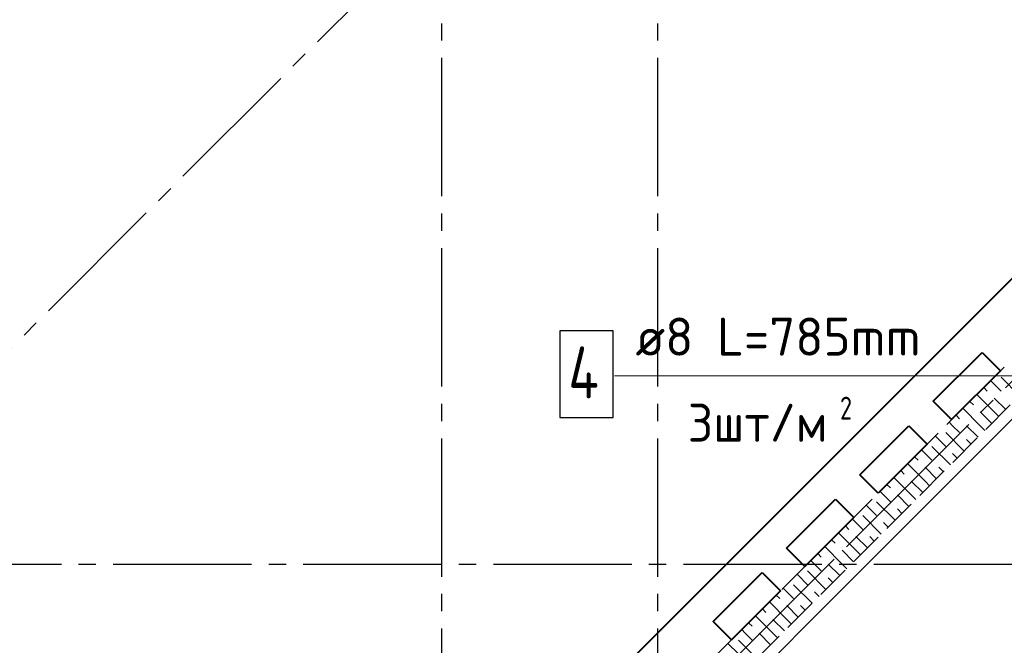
# Model space of a CAD drawing. Header units: millimetres. Extents: x 40580 to 1930067, y -240640 to 81020.
# Tile 643 of 656: x 1709656 to 1715353, y -224486 to -220868. Entities that reach past the tile are written whole.
import ezdxf

# ---------------------------------------------------------------- set-up
doc = ezdxf.new("R2010")
doc.units = ezdxf.units.MM
for name, pattern in [('______2', [270, 200, -70]), ('______5', [1100, 800, -100, 100, -100]), ('CENTER', [2, 1.25, -0.25, 0.25, -0.25])]:
    doc.linetypes.add(name, pattern=pattern)
for name, color, linetype, lineweight in [('Standard', 7, 'Continuous', 25), ('ОСИ', 7, 'CENTER', 15), ('Основная', 7, 'Continuous', 40), ('Позиционная метка линия выноска', 7, 'Continuous', 13), ('Позиционная метка номер позиции', 7, 'Continuous', 13), ('Фиксатор', 7, 'Continuous', 25)]:
    doc.layers.add(name, color=color, linetype=linetype, lineweight=lineweight)
doc.layers.add('ЖБ Стена верхний уровень', color=7, linetype='______2', true_color=0x656565)
doc.styles.add('ISOCPEUR', font='isocpeur.ttf')

msp = doc.modelspace()

# ---------------------------------------------------------------- linework, layer by layer
at = {"layer": 'Standard', "color": 251, "linetype": 'Continuous', "lineweight": -3, "true_color": 0x656565, "transparency": 33554687}
for q in [(1714631.9, -223724.7), (1714455.1, -223901.5), (1714543.5, -223813.1)]:
    msp.add_line((1714543.5, -223813.1), q, dxfattribs=at)
at = {"layer": 'ЖБ Стена верхний уровень', "color": 251, "linetype": '______2', "lineweight": -3, "true_color": 0x656565, "transparency": 33554687}
for p, q in [((1716879.4, -221349.9), (1710699.3, -227530.1)), ((1712191.3, -226292.6), (1717006.7, -221477.2))]:
    msp.add_line(p, q, dxfattribs=at)
at = {"layer": 'ЖБ Стена верхний уровень', "color": 9, "linetype": 'Continuous', "lineweight": -3, "true_color": 0xc7c7c7, "transparency": 33554687}
for p, q in [((1715293.9, -222976.4), (1715273.4, -222955.9)), ((1715333.9, -222936.4), (1715440.7, -223043.2)), ((1715233.4, -222995.9), (1715253.9, -223016.4)), ((1715333.9, -223016.4), (1715293.9, -222976.4)), ((1715153.4, -223075.9), (1715173.9, -223096.4)), ((1715293.9, -223136.4), (1715193.4, -223035.9)), ((1715293.9, -223056.4), (1715360.7, -223123.2)), ((1715213.9, -223216.4), (1715113.4, -223115.9)), ((1715213.9, -223136.4), (1715280.7, -223203.2)), ((1715293.9, -223136.4), (1715320.7, -223163.2)), ((1715073.4, -223155.9), (1715093.9, -223176.4)), ((1715053.9, -223216.4), (1715033.4, -223195.9)), ((1715093.9, -223256.4), (1715053.9, -223216.4)), ((1715133.9, -223216.4), (1715200.7, -223283.2)), ((1715213.9, -223216.4), (1715240.7, -223243.2)), ((1714953.4, -223275.9), (1715013.9, -223336.4)), ((1715013.9, -223256.4), (1715120.7, -223363.2)), ((1715133.9, -223296.4), (1715160.7, -223323.2)), ((1714893.9, -223376.4), (1714873.4, -223355.9)), ((1714933.9, -223336.4), (1715040.7, -223443.2)), ((1714833.4, -223395.9), (1714853.9, -223416.4)), ((1714933.9, -223416.4), (1714893.9, -223376.4)), ((1715053.9, -223376.4), (1715080.7, -223403.2)), ((1714753.4, -223475.9), (1714773.9, -223496.4)), ((1714893.9, -223536.4), (1714793.4, -223435.9)), ((1714893.9, -223456.4), (1714960.7, -223523.2)), ((1714973.9, -223456.4), (1715000.7, -223483.2)), ((1714813.9, -223616.4), (1714713.4, -223515.9)), ((1714813.9, -223536.4), (1714880.7, -223603.2)), ((1714893.9, -223536.4), (1714920.7, -223563.2)), ((1714673.4, -223555.9), (1714693.9, -223576.4)), ((1714653.9, -223616.4), (1714633.4, -223595.9)), ((1714693.9, -223656.4), (1714653.9, -223616.4)), ((1714733.9, -223616.4), (1714800.7, -223683.2)), ((1714813.9, -223616.4), (1714840.7, -223643.2)), ((1714553.4, -223675.9), (1714613.9, -223736.4)), ((1714613.9, -223656.4), (1714720.7, -223763.2)), ((1714733.9, -223696.4), (1714760.7, -223723.2)), ((1714493.9, -223776.4), (1714473.4, -223755.9)), ((1714533.9, -223736.4), (1714640.7, -223843.2)), ((1714433.4, -223795.9), (1714453.9, -223816.4)), ((1714533.9, -223816.4), (1714493.9, -223776.4)), ((1714653.9, -223776.4), (1714680.7, -223803.2)), ((1714353.4, -223875.9), (1714373.9, -223896.4)), ((1714493.9, -223936.4), (1714393.4, -223835.9)), ((1714493.9, -223856.4), (1714560.7, -223923.2)), ((1714573.9, -223856.4), (1714600.7, -223883.2)), ((1714413.9, -224016.4), (1714313.4, -223915.9)), ((1714273.4, -223955.9), (1714293.9, -223976.4)), ((1714413.9, -223936.4), (1714480.7, -224003.2)), ((1714493.9, -223936.4), (1714520.7, -223963.2)), ((1714253.9, -224016.4), (1714233.4, -223995.9)), ((1714293.9, -224056.4), (1714253.9, -224016.4)), ((1714333.9, -224016.4), (1714400.7, -224083.2)), ((1714413.9, -224016.4), (1714440.7, -224043.2)), ((1714153.4, -224075.9), (1714213.9, -224136.4)), ((1714213.9, -224056.4), (1714320.7, -224163.2)), ((1714333.9, -224096.4), (1714360.7, -224123.2)), ((1714093.9, -224176.4), (1714073.4, -224155.9)), ((1714133.9, -224136.4), (1714240.7, -224243.2)), ((1714033.4, -224195.9), (1714053.9, -224216.4)), ((1714133.9, -224216.4), (1714093.9, -224176.4)), ((1714253.9, -224176.4), (1714280.7, -224203.2)), ((1713953.4, -224275.9), (1713973.9, -224296.4)), ((1714093.9, -224336.4), (1713993.4, -224235.9)), ((1714093.9, -224256.4), (1714160.7, -224323.2)), ((1714173.9, -224256.4), (1714200.7, -224283.2)), ((1714013.9, -224416.4), (1713913.4, -224315.9)), ((1713873.4, -224355.9), (1713893.9, -224376.4)), ((1714013.9, -224336.4), (1714080.7, -224403.2)), ((1714093.9, -224336.4), (1714120.7, -224363.2)), ((1713853.9, -224416.4), (1713833.4, -224395.9)), ((1713893.9, -224456.4), (1713853.9, -224416.4)), ((1713933.9, -224416.4), (1714000.7, -224483.2)), ((1714013.9, -224416.4), (1714040.7, -224443.2)), ((1713753.4, -224475.9), (1713813.9, -224536.4)), ((1713813.9, -224456.4), (1713920.7, -224563.2))]:
    msp.add_line(p, q, dxfattribs=at)
at = {"layer": 'ОСИ', "color": 8, "linetype": '______5', "lineweight": -3, "transparency": 33554687}
for p, q in [((1712097, -199089.6), (1712097, -232529.6)), ((1713347, -199089.6), (1713347, -232529.6)), ((1706711.5, -225663), (1716045.1, -216329.3)), ((1710692.2, -227664.4), (1719036.2, -219320.4)), ((1719797, -224019.6), (1704146.4, -224019.6))]:
    msp.add_line(p, q, dxfattribs=at)
at = {"layer": 'Основная', "transparency": 33554687}
for p, q in [((1716787.5, -220975.2), (1710232.6, -227530.1)), ((1714941.9, -223075.3), (1715224.8, -222792.4)), ((1715224.8, -222792.4), (1715330.8, -222898.5)), ((1715330.8, -222898.5), (1715048, -223181.4)), ((1715048, -223181.4), (1714941.9, -223075.3)), ((1714517.7, -223499.6), (1714800.5, -223216.7)), ((1714800.5, -223216.7), (1714906.6, -223322.8)), ((1714906.6, -223322.8), (1714623.7, -223605.6)), ((1714623.7, -223605.6), (1714517.7, -223499.6)), ((1714093.4, -223923.8), (1714376.2, -223641)), ((1714376.2, -223641), (1714482.3, -223747)), ((1714482.3, -223747), (1714199.5, -224029.9)), ((1714199.5, -224029.9), (1714093.4, -223923.8)), ((1713669.1, -224348.1), (1713952, -224065.2)), ((1713952, -224065.2), (1714058, -224171.3)), ((1714058, -224171.3), (1713775.2, -224454.1)), ((1713775.2, -224454.1), (1713669.1, -224348.1))]:
    msp.add_line(p, q, dxfattribs=at)
at = {"layer": 'Позиционная метка линия выноска', "color": 251, "linetype": 'Continuous', "lineweight": 13, "true_color": 0x494949, "transparency": 33554687, "extrusion": (0, 0, -1)}
msp.add_lwpolyline([(-1717195, -221382.7), (-1711071.4, -227506.2), (-1711922.6, -228357.3), (-1713160, -227119.9), (-1714171.2, -228131.1)], dxfattribs=at)
at = {"layer": 'Позиционная метка номер позиции', "color": 7, "linetype": 'Continuous', "lineweight": 13, "transparency": 33554687}
msp.add_lwpolyline([(1716318, -222672.6), (1716318, -222928.6), (1713098.3, -222928.6)], dxfattribs=at)
at = {"layer": 'Фиксатор', "color": 7, "linetype": 'Continuous', "lineweight": 25, "transparency": 33554687}
msp.add_lwpolyline([(1712780.2, -223168.6), (1713090.2, -223168.6), (1713090.2, -222668.6), (1712780.2, -222668.6), (1712780.2, -223168.6)], dxfattribs=at)

# ---------------------------------------------------------------- texts
at = {"layer": 'Фиксатор', "color": 7, "linetype": 'Continuous', "lineweight": 13, "transparency": 33554687, "attachment_point": 7, "style": 'ISOCPEUR'}
for s, insert, char_height, width in [('\\W0.98;ø8 L=785mm ', (1713218.3, -222811.3), 220, 1889.816), ('{\\W0.7800;4}', (1712830.2, -223058.6), 300, 326.853)]:
    msp.add_mtext(s, dxfattribs=dict(at, insert=insert, char_height=char_height, width=width))
at = {"layer": 'Фиксатор', "color": 7, "linetype": 'Continuous', "lineweight": 25, "transparency": 33554687, "attachment_point": 7, "style": 'ISOCPEUR'}
for s, insert, char_height, width in [('\\W0.95;3шт/м', (1713521.5, -223309.1), 220, 984.761), ('\\W0.78;2', (1714401.5, -223180.7), 132, 143.811)]:
    msp.add_mtext(s, dxfattribs=dict(at, insert=insert, char_height=char_height, width=width))

doc.saveas('drawing.dxf')
